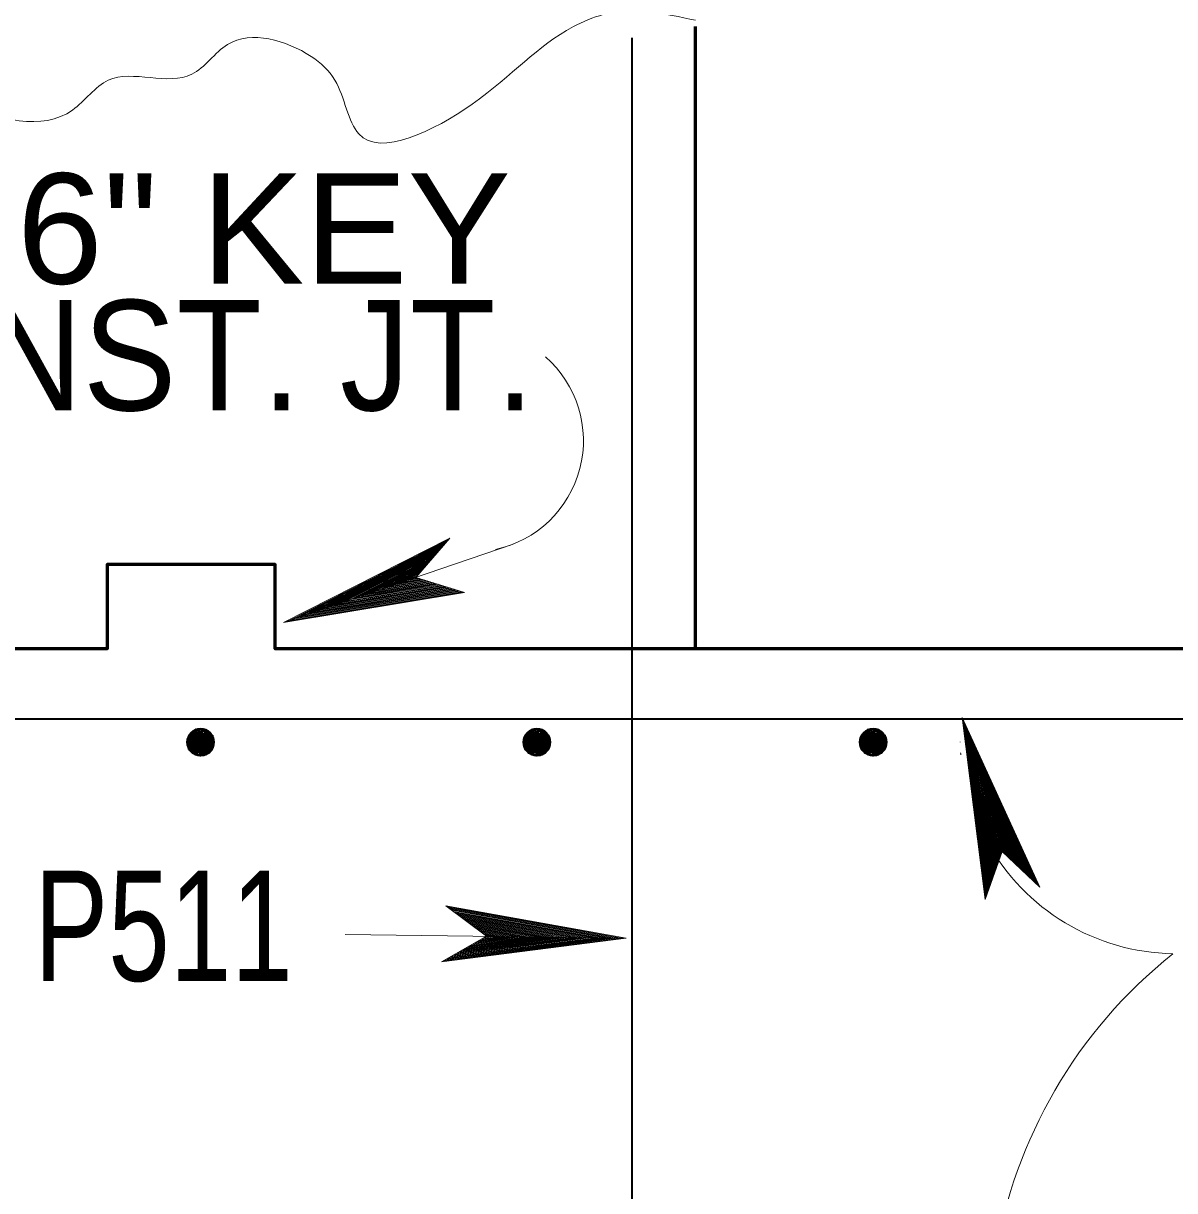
# Model space of a CAD drawing. Extents: x 144 to 252, y 360 to 425.
# Drawn here: x 193.312 to 196.735, y 371.132 to 374.602 of the extents above; entities that cross this region are included whole.
import ezdxf
from ezdxf.enums import TextEntityAlignment as Align

# ---------------------------------------------------------------- set-up
doc = ezdxf.new("R2010")
doc.units = 0
doc.header["$LTSCALE"] = 0.13
for name, color, linetype, lineweight in [('1', 7, 'Continuous', 40), ('14', 7, 'Continuous', 13), ('16', 7, 'Continuous', 13), ('3', 7, 'Continuous', 13), ('4', 7, 'Continuous', 35)]:
    doc.layers.add(name, color=color, linetype=linetype, lineweight=lineweight)

msp = doc.modelspace()

# ---------------------------------------------------------------- linework, layer by layer
at = {"layer": '1', "lineweight": 60}
msp.add_line((195.3108, 372.7427), (195.3108, 374.5924), dxfattribs=at)
at = {"layer": '1'}
for p, q in [((193.8113, 372.4882), (193.8088, 372.4432)), ((193.8138, 372.4882), (193.8113, 372.4432)), ((193.8113, 372.4882), (193.8713, 372.4782)), ((193.8113, 372.4857), (193.8713, 372.4757)), ((193.8113, 372.4832), (193.8713, 372.4707)), ((193.8113, 372.4807), (193.8713, 372.4682)), ((193.8138, 372.4932), (193.8713, 372.4832)), ((193.8163, 372.4882), (193.8138, 372.4432)), ((193.8188, 372.4882), (193.8163, 372.4432)), ((193.8213, 372.4882), (193.8188, 372.4432)), ((193.8263, 372.4882), (193.8238, 372.4432)), ((193.8288, 372.4882), (193.8263, 372.4432)), ((193.8313, 372.4882), (193.8288, 372.4432)), ((193.8338, 372.4882), (193.8313, 372.4432)), ((193.8363, 372.4882), (193.8338, 372.4432)), ((193.8388, 372.4882), (193.8363, 372.4432)), ((193.8413, 372.4882), (193.8388, 372.4432)), ((193.8463, 372.4857), (193.8413, 372.4407)), ((193.8513, 372.4857), (193.8463, 372.4407)), ((193.8538, 372.4857), (193.8513, 372.4407)), ((193.8538, 372.4857), (193.8513, 372.4407)), ((193.8563, 372.4857), (193.8538, 372.4407)), ((193.8588, 372.4857), (193.8563, 372.4407)), ((193.8613, 372.4857), (193.8588, 372.4407)), ((193.8638, 372.4857), (193.8613, 372.4407)), ((193.8663, 372.4857), (193.8638, 372.4407)), ((193.8688, 372.4857), (193.8663, 372.4407)), ((193.8738, 372.4857), (193.8713, 372.4407)), ((194.8113, 372.4882), (194.8088, 372.4432)), ((194.8138, 372.4882), (194.8113, 372.4432)), ((194.8113, 372.4882), (194.8713, 372.4782)), ((194.8113, 372.4857), (194.8713, 372.4757)), ((194.8113, 372.4832), (194.8713, 372.4707)), ((194.8113, 372.4807), (194.8713, 372.4682)), ((194.8138, 372.4932), (194.8713, 372.4832)), ((194.8163, 372.4882), (194.8138, 372.4432)), ((194.8188, 372.4882), (194.8163, 372.4432)), ((194.8213, 372.4882), (194.8188, 372.4432)), ((194.8263, 372.4882), (194.8238, 372.4432)), ((194.8288, 372.4882), (194.8263, 372.4432)), ((194.8313, 372.4882), (194.8288, 372.4432)), ((194.8338, 372.4882), (194.8313, 372.4432)), ((194.8363, 372.4882), (194.8338, 372.4432)), ((194.8388, 372.4882), (194.8363, 372.4432)), ((194.8413, 372.4882), (194.8388, 372.4432)), ((194.8463, 372.4857), (194.8413, 372.4407)), ((194.8513, 372.4857), (194.8463, 372.4407)), ((194.8538, 372.4857), (194.8513, 372.4407)), ((194.8538, 372.4857), (194.8513, 372.4407)), ((194.8563, 372.4857), (194.8538, 372.4407)), ((194.8588, 372.4857), (194.8563, 372.4407)), ((194.8613, 372.4857), (194.8588, 372.4407)), ((194.8638, 372.4857), (194.8613, 372.4407)), ((194.8663, 372.4857), (194.8638, 372.4407)), ((194.8688, 372.4857), (194.8663, 372.4407)), ((194.8738, 372.4857), (194.8713, 372.4407)), ((195.8113, 372.4882), (195.8088, 372.4432)), ((195.8138, 372.4882), (195.8113, 372.4432)), ((195.8113, 372.4882), (195.8713, 372.4782)), ((195.8113, 372.4857), (195.8713, 372.4757)), ((195.8113, 372.4832), (195.8713, 372.4707)), ((195.8113, 372.4807), (195.8713, 372.4682)), ((195.8138, 372.4932), (195.8713, 372.4832)), ((195.8163, 372.4882), (195.8138, 372.4432)), ((195.8188, 372.4882), (195.8163, 372.4432)), ((195.8213, 372.4882), (195.8188, 372.4432)), ((195.8263, 372.4882), (195.8238, 372.4432)), ((195.8288, 372.4882), (195.8263, 372.4432)), ((195.8313, 372.4882), (195.8288, 372.4432)), ((195.8338, 372.4882), (195.8313, 372.4432)), ((195.8363, 372.4882), (195.8338, 372.4432)), ((195.8388, 372.4882), (195.8363, 372.4432)), ((195.8413, 372.4882), (195.8388, 372.4432)), ((195.8463, 372.4857), (195.8413, 372.4407)), ((195.8513, 372.4857), (195.8463, 372.4407)), ((195.8538, 372.4857), (195.8513, 372.4407)), ((195.8538, 372.4857), (195.8513, 372.4407)), ((195.8563, 372.4857), (195.8538, 372.4407)), ((195.8588, 372.4857), (195.8563, 372.4407)), ((195.8613, 372.4857), (195.8588, 372.4407)), ((195.8638, 372.4857), (195.8613, 372.4407)), ((195.8663, 372.4857), (195.8638, 372.4407)), ((195.8688, 372.4857), (195.8663, 372.4407)), ((195.8738, 372.4857), (195.8713, 372.4407)), ((193.8038, 372.4457), (193.8638, 372.4357)), ((193.8063, 372.4607), (193.8663, 372.4482)), ((193.8063, 372.4532), (193.8663, 372.4432)), ((193.8063, 372.4507), (193.8638, 372.4407)), ((193.8063, 372.4482), (193.8638, 372.4382)), ((193.8088, 372.4732), (193.8688, 372.4632)), ((193.8088, 372.4707), (193.8688, 372.4582)), ((193.8088, 372.4682), (193.8663, 372.4557)), ((193.8088, 372.4657), (193.8663, 372.4532)), ((193.8113, 372.4757), (193.8688, 372.4657)), ((194.8038, 372.4457), (194.8638, 372.4357)), ((194.8063, 372.4607), (194.8663, 372.4482)), ((194.8063, 372.4532), (194.8663, 372.4432)), ((194.8063, 372.4507), (194.8638, 372.4407)), ((194.8063, 372.4482), (194.8638, 372.4382)), ((194.8088, 372.4732), (194.8688, 372.4632)), ((194.8088, 372.4707), (194.8688, 372.4582)), ((194.8088, 372.4682), (194.8663, 372.4557)), ((194.8088, 372.4657), (194.8663, 372.4532)), ((194.8113, 372.4757), (194.8688, 372.4657)), ((195.8038, 372.4457), (195.8638, 372.4357)), ((195.8063, 372.4607), (195.8663, 372.4482)), ((195.8063, 372.4532), (195.8663, 372.4432)), ((195.8063, 372.4507), (195.8638, 372.4407)), ((195.8063, 372.4482), (195.8638, 372.4382)), ((195.8088, 372.4732), (195.8688, 372.4632)), ((195.8088, 372.4707), (195.8688, 372.4582)), ((195.8088, 372.4682), (195.8663, 372.4557)), ((195.8088, 372.4657), (195.8663, 372.4532)), ((195.8113, 372.4757), (195.8688, 372.4657))]:
    msp.add_line(p, q, dxfattribs=at)
at = {"layer": '1', "lineweight": 60}
msp.add_lwpolyline([(188.8108, 369.7427), (198.8108, 369.7427), (198.8108, 372.7427), (194.0608, 372.7427), (194.0608, 372.9927), (193.5608, 372.9927), (193.5608, 372.7427), (188.8108, 372.7427)], close=True, dxfattribs=at)
at = {"layer": '1'}
for points in [[(193.7988, 372.4632), (193.8763, 372.4732), (193.8063, 372.4882), (193.8763, 372.4557), (193.8038, 372.4432), (193.8638, 372.4332), (193.8638, 372.4957), (193.8363, 372.4257), (193.8438, 372.5032), (193.8138, 372.4332), (193.8238, 372.5032), (193.8488, 372.4257), (193.8013, 372.4782), (193.8738, 372.4832), (193.8238, 372.4282), (193.8563, 372.5007), (193.8063, 372.4882), (193.8038, 372.4432), (193.8363, 372.4257), (193.8638, 372.4332), (193.8763, 372.4557), (193.8738, 372.4832), (193.8563, 372.5007), (193.8363, 372.4682), (193.8713, 372.4407), (193.8138, 372.4332), (193.8363, 372.4682), (193.8038, 372.4832), (193.8338, 372.5032), (193.8363, 372.4707), (193.8613, 372.4332), (193.8013, 372.4707), (193.8413, 372.4807), (193.8638, 372.4957)], [(194.7988, 372.4632), (194.8763, 372.4732), (194.8063, 372.4882), (194.8763, 372.4557), (194.8038, 372.4432), (194.8638, 372.4332), (194.8638, 372.4957), (194.8363, 372.4257), (194.8438, 372.5032), (194.8138, 372.4332), (194.8238, 372.5032), (194.8488, 372.4257), (194.8013, 372.4782), (194.8738, 372.4832), (194.8238, 372.4282), (194.8563, 372.5007), (194.8063, 372.4882), (194.8038, 372.4432), (194.8363, 372.4257), (194.8638, 372.4332), (194.8763, 372.4557), (194.8738, 372.4832), (194.8563, 372.5007), (194.8363, 372.4682), (194.8713, 372.4407), (194.8138, 372.4332), (194.8363, 372.4682), (194.8038, 372.4832), (194.8338, 372.5032), (194.8363, 372.4707), (194.8613, 372.4332), (194.8013, 372.4707), (194.8413, 372.4807), (194.8638, 372.4957)], [(195.7988, 372.4632), (195.8763, 372.4732), (195.8063, 372.4882), (195.8763, 372.4557), (195.8038, 372.4432), (195.8638, 372.4332), (195.8638, 372.4957), (195.8363, 372.4257), (195.8438, 372.5032), (195.8138, 372.4332), (195.8238, 372.5032), (195.8488, 372.4257), (195.8013, 372.4782), (195.8738, 372.4832), (195.8238, 372.4282), (195.8563, 372.5007), (195.8063, 372.4882), (195.8038, 372.4432), (195.8363, 372.4257), (195.8638, 372.4332), (195.8763, 372.4557), (195.8738, 372.4832), (195.8563, 372.5007), (195.8363, 372.4682), (195.8713, 372.4407), (195.8138, 372.4332), (195.8363, 372.4682), (195.8038, 372.4832), (195.8338, 372.5032), (195.8363, 372.4707), (195.8613, 372.4332), (195.8013, 372.4707), (195.8413, 372.4807), (195.8638, 372.4957)]]:
    msp.add_lwpolyline(points, dxfattribs=at)
for centre in [(193.8388, 372.4647), (194.8388, 372.4647), (195.8388, 372.4647)]:
    msp.add_circle(centre, 0.0396, dxfattribs=at)
at = {"layer": '1', "lineweight": 13}
msp.add_spline([(192.3108, 374.6112), (192.731, 374.5214), (193.1211, 374.3618), (193.458, 374.3442), (193.5644, 374.4328), (193.8127, 374.4505), (193.919, 374.5392), (194.1672, 374.5037), (194.2382, 374.4328), (194.3091, 374.2732), (194.646, 374.3618), (194.9474, 374.5924), (195.0361, 374.6278), (195.3108, 374.6112)], degree=3, dxfattribs=at)
at = {"layer": '14'}
for p, q in [((194.7683, 373.054), (194.0857, 372.8205)), ((194.2688, 371.8932), (195.1045, 371.8818))]:
    msp.add_line(p, q, dxfattribs=at)
at = {"layer": '14', "lineweight": 35}
msp.add_lwpolyline([(195.1211, 374.559), (195.1211, 370.059), (196.1211, 370.059)], dxfattribs=at)
at = {"layer": '14'}
for centre, radius, start, end in [((194.6466, 373.3614), 0.3306, 281.992, 48.8586), ((196.7414, 372.4801), 0.6442, 181.2716, 181.3902), ((196.7414, 372.4801), 0.6442, 184.1877, 184.6634), ((196.7414, 372.4801), 0.6442, 208.9264, 268.9954)]:
    msp.add_arc(centre, radius, start, end, dxfattribs=at)
at = {"layer": '16'}
msp.add_arc((197.6406, 370.696), 1.459, 128.6155, 212.1854, dxfattribs=at)
at = {"layer": '3'}
for p, q in [((194.5797, 373.0717), (194.0857, 372.8205)), ((194.4786, 372.9547), (194.5797, 373.0717)), ((194.5752, 373.0664), (194.0995, 372.8245)), ((194.5725, 373.0634), (194.1097, 372.828)), ((194.569, 373.0593), (194.1234, 372.8327)), ((194.5659, 373.0557), (194.1355, 372.8368)), ((194.5659, 373.0557), (194.1355, 372.8368)), ((194.5632, 373.0525), (194.1462, 372.8405)), ((194.5597, 373.0485), (194.1598, 372.8452)), ((194.5567, 373.0449), (194.1719, 372.8493)), ((194.5532, 373.0411), (194.1849, 372.8537)), ((194.5499, 373.0372), (194.198, 372.8582)), ((194.5468, 373.0335), (194.2106, 372.8625)), ((194.5433, 373.0295), (194.2237, 372.867)), ((194.5402, 373.0261), (194.2356, 372.8711)), ((194.5374, 373.0227), (194.2464, 372.8748)), ((194.5336, 373.0185), (194.2612, 372.8798)), ((194.5303, 373.0145), (194.2743, 372.8843)), ((194.5249, 373.0082), (194.2915, 372.8897)), ((194.5272, 373.0111), (194.2925, 372.8917)), ((194.5215, 373.0043), (194.3047, 372.8942)), ((194.5183, 373.0007), (194.3172, 372.8984)), ((194.5172, 372.9993), (194.3256, 372.9018)), ((194.5142, 372.996), (194.3369, 372.9058)), ((194.5109, 372.992), (194.35, 372.9102)), ((194.5071, 372.9878), (194.3648, 372.9153)), ((194.504, 372.9841), (194.3767, 372.9193)), ((194.5007, 372.9803), (194.3893, 372.9237)), ((194.4978, 372.977), (194.4007, 372.9275)), ((194.4943, 372.9729), (194.4143, 372.9323)), ((194.491, 372.9691), (194.4274, 372.9367)), ((194.4878, 372.9656), (194.4394, 372.9408)), ((194.4787, 372.9549), (194.0857, 372.8205)), ((194.2743, 372.8843), (194.5549, 372.9312)), ((194.2915, 372.8897), (194.5499, 372.9327)), ((194.3047, 372.8942), (194.545, 372.9342)), ((194.3172, 372.8984), (194.5405, 372.9357)), ((194.3256, 372.9018), (194.536, 372.937)), ((194.3369, 372.9058), (194.5318, 372.9383)), ((194.35, 372.9102), (194.527, 372.9398)), ((194.3648, 372.9153), (194.5215, 372.9414)), ((194.3767, 372.9193), (194.5172, 372.9428)), ((194.3893, 372.9237), (194.5125, 372.9443)), ((194.4007, 372.9275), (194.5083, 372.9456)), ((194.4143, 372.9323), (194.5032, 372.9471)), ((194.4274, 372.9367), (194.4983, 372.9485)), ((194.4394, 372.9408), (194.494, 372.9499)), ((194.452, 372.9451), (194.4893, 372.9513)), ((194.4839, 372.9609), (194.4613, 372.9494)), ((194.4819, 372.9586), (194.4627, 372.9487)), ((194.4627, 372.9487), (194.4853, 372.9526)), ((194.4724, 372.9521), (194.4818, 372.9537)), ((194.6232, 372.9101), (194.4786, 372.9547)), ((194.0857, 372.8205), (194.6232, 372.9101)), ((194.0995, 372.8245), (194.6194, 372.9112)), ((194.1097, 372.828), (194.6156, 372.9123)), ((194.1234, 372.8327), (194.6106, 372.914)), ((194.1355, 372.8368), (194.6062, 372.9153)), ((194.1462, 372.8405), (194.6022, 372.9165)), ((194.1598, 372.8452), (194.5972, 372.9182)), ((194.1719, 372.8493), (194.5927, 372.9195)), ((194.1849, 372.8537), (194.5879, 372.9209)), ((194.198, 372.8582), (194.5831, 372.9225)), ((194.2106, 372.8625), (194.5785, 372.9239)), ((194.2237, 372.867), (194.5737, 372.9254)), ((194.2356, 372.8711), (194.5692, 372.9267)), ((194.2464, 372.8748), (194.5652, 372.928)), ((194.2612, 372.8798), (194.5597, 372.9297)), ((196.1035, 372.538), (196.1715, 371.9972)), ((196.2221, 372.1399), (196.1035, 372.538)), ((196.3346, 372.0342), (196.1035, 372.538)), ((196.1071, 372.524), (196.1727, 372.001)), ((196.3296, 372.039), (196.1071, 372.524)), ((196.1101, 372.5136), (196.174, 372.0048)), ((196.3267, 372.0418), (196.1101, 372.5136)), ((196.1142, 372.4998), (196.1758, 372.0098)), ((196.3227, 372.0454), (196.1142, 372.4998)), ((196.1178, 372.4877), (196.1773, 372.0142)), ((196.3192, 372.0487), (196.1178, 372.4877)), ((196.3192, 372.0487), (196.1178, 372.4877)), ((196.1211, 372.4767), (196.1787, 372.018)), ((196.3162, 372.0516), (196.1211, 372.4767)), ((196.1252, 372.4629), (196.1806, 372.023)), ((196.3123, 372.0552), (196.1252, 372.4629)), ((196.1289, 372.4507), (196.1822, 372.0273)), ((196.3088, 372.0584), (196.1289, 372.4507)), ((196.1327, 372.4376), (196.1838, 372.0321)), ((196.3052, 372.062), (196.1327, 372.4376)), ((196.1368, 372.4242), (196.1854, 372.0368)), ((196.3014, 372.0654), (196.1368, 372.4242)), ((196.1406, 372.4115), (196.187, 372.0415)), ((196.2979, 372.0687), (196.1406, 372.4115)), ((196.1445, 372.3982), (196.1887, 372.0462)), ((196.2939, 372.0723), (196.1445, 372.3982)), ((196.1481, 372.3862), (196.1902, 372.0506)), ((196.2907, 372.0756), (196.1481, 372.3862)), ((196.1513, 372.3752), (196.1917, 372.0546)), ((196.2875, 372.0785), (196.1513, 372.3752)), ((196.1558, 372.3602), (196.1935, 372.0598)), ((196.2833, 372.0824), (196.1558, 372.3602)), ((196.1598, 372.3469), (196.1952, 372.0647)), ((196.2795, 372.086), (196.1598, 372.3469)), ((196.1644, 372.3295), (196.1969, 372.0696)), ((196.2734, 372.0917), (196.1644, 372.3295)), ((196.2763, 372.0891), (196.1664, 372.3284)), ((196.1683, 372.3162), (196.1987, 372.0745)), ((196.2697, 372.0952), (196.1683, 372.3162)), ((196.1721, 372.3036), (196.2003, 372.0789)), ((196.2662, 372.0984), (196.1721, 372.3036)), ((196.1752, 372.295), (196.2018, 372.0832)), ((196.2648, 372.0997), (196.1752, 372.295)), ((196.1786, 372.2835), (196.2033, 372.0875)), ((196.2616, 372.1028), (196.1786, 372.2835)), ((196.1826, 372.2702), (196.2051, 372.0922)), ((196.2577, 372.1062), (196.1826, 372.2702)), ((196.1871, 372.2553), (196.2068, 372.0977)), ((196.2537, 372.1103), (196.1871, 372.2553)), ((196.1907, 372.2432), (196.2084, 372.102)), ((196.2502, 372.1134), (196.1907, 372.2432)), ((196.1944, 372.2304), (196.21, 372.1065)), ((196.2466, 372.1167), (196.1944, 372.2304)), ((196.1978, 372.2191), (196.2115, 372.1107)), ((196.2433, 372.1198), (196.1978, 372.2191)), ((196.2019, 372.2051), (196.2132, 372.1157)), ((196.2394, 372.1236), (196.2019, 372.2051)), ((196.2058, 372.1918), (196.2149, 372.1205)), ((196.2357, 372.1271), (196.2058, 372.1918)), ((196.2095, 372.1797), (196.2164, 372.1248)), ((196.2323, 372.1302), (196.2095, 372.1797)), ((196.1715, 371.9972), (196.2219, 372.1401)), ((196.2132, 372.167), (196.2181, 372.1293)), ((196.2166, 372.1561), (196.2195, 372.1333)), ((196.2256, 372.1365), (196.2166, 372.1561)), ((196.2278, 372.1345), (196.2173, 372.1575)), ((196.2195, 372.1463), (196.2207, 372.1369)), ((196.2219, 372.1401), (196.3346, 372.0342)), ((195.1045, 371.8818), (194.5681, 371.9784)), ((194.5681, 371.9784), (194.6893, 371.8877)), ((195.0901, 371.8827), (194.5713, 371.9761)), ((195.0793, 371.8828), (194.5745, 371.9737)), ((195.0648, 371.8831), (194.5787, 371.9704)), ((195.0521, 371.8832), (194.5824, 371.9677)), ((195.0408, 371.8833), (194.5857, 371.9652)), ((195.0263, 371.8836), (194.59, 371.962)), ((195.0136, 371.8837), (194.5937, 371.9592)), ((194.9998, 371.8839), (194.5977, 371.9563)), ((194.986, 371.8841), (194.6017, 371.9532)), ((194.9727, 371.8843), (194.6057, 371.9503)), ((194.9588, 371.8845), (194.6097, 371.9472)), ((194.9462, 371.8847), (194.6134, 371.9446)), ((194.9348, 371.8848), (194.6167, 371.942)), ((194.9192, 371.885), (194.6213, 371.9386)), ((194.9053, 371.8852), (194.6253, 371.9356)), ((194.8873, 371.886), (194.6296, 371.9324)), ((194.8734, 371.8862), (194.6337, 371.9293)), ((194.8602, 371.8863), (194.6375, 371.9265)), ((194.8512, 371.886), (194.6412, 371.9237)), ((194.8392, 371.8861), (194.6447, 371.921)), ((194.8253, 371.8863), (194.6488, 371.918)), ((194.8097, 371.8865), (194.6534, 371.9147)), ((194.7971, 371.8867), (194.657, 371.9118)), ((194.7838, 371.8869), (194.6609, 371.909)), ((194.7718, 371.8871), (194.6645, 371.9062)), ((194.7573, 371.8872), (194.6687, 371.9032)), ((194.7436, 371.8874), (194.6728, 371.9002)), ((194.7309, 371.8876), (194.6764, 371.8973)), ((194.7177, 371.8877), (194.6803, 371.8945)), ((194.7062, 371.8879), (194.6837, 371.892)), ((194.6961, 371.8881), (194.6867, 371.8897)), ((194.6893, 371.8877), (194.5547, 371.8116)), ((194.5547, 371.8116), (195.1045, 371.8818)), ((194.5607, 371.815), (195.0901, 371.8827)), ((194.5643, 371.8169), (195.0793, 371.8828)), ((194.5689, 371.8196), (195.0648, 371.8831)), ((194.5731, 371.8219), (195.0521, 371.8832)), ((194.5731, 371.8219), (195.0521, 371.8832)), ((194.5768, 371.824), (195.0408, 371.8833)), ((194.5813, 371.8267), (195.0263, 371.8836)), ((194.5855, 371.829), (195.0136, 371.8837)), ((194.5899, 371.8314), (194.9998, 371.8839)), ((194.5944, 371.834), (194.986, 371.8841)), ((194.5987, 371.8364), (194.9727, 371.8843)), ((194.6032, 371.839), (194.9588, 371.8845)), ((194.6072, 371.8412), (194.9462, 371.8847)), ((194.611, 371.8434), (194.9348, 371.8848)), ((194.6161, 371.8462), (194.9192, 371.885)), ((194.6205, 371.8487), (194.9053, 371.8852)), ((194.6245, 371.851), (194.8858, 371.8844)), ((194.6277, 371.8528), (194.8873, 371.886)), ((194.6322, 371.8553), (194.8734, 371.8862)), ((194.6365, 371.8578), (194.8602, 371.8863)), ((194.638, 371.8586), (194.8512, 371.886)), ((194.6419, 371.8608), (194.8392, 371.8861)), ((194.6463, 371.8634), (194.8253, 371.8863)), ((194.6514, 371.8662), (194.8097, 371.8865)), ((194.6555, 371.8686), (194.7971, 371.8867)), ((194.6598, 371.871), (194.7838, 371.8869)), ((194.6637, 371.8732), (194.7718, 371.8871)), ((194.6684, 371.8757), (194.7573, 371.8872)), ((194.6728, 371.8783), (194.7436, 371.8874)), ((194.6769, 371.8806), (194.7309, 371.8876)), ((194.6822, 371.8836), (194.7073, 371.8868)), ((194.6849, 371.8852), (194.7062, 371.8879)), ((194.6891, 371.8875), (195.1045, 371.8818))]:
    msp.add_line(p, q, dxfattribs=at)
at = {"layer": '4'}
msp.add_line((189.0608, 372.5343), (198.6356, 372.5343), dxfattribs=at)

# ---------------------------------------------------------------- texts
at = {"layer": '14'}
for s, width, p in [('3"X6" KEY', 1.05, (192.5652, 373.8279)), ('CONST. JT.', 0.95, (192.5626, 373.4513))]:
    msp.add_text(s, height=0.3281, dxfattribs=dict(at, width=width)).set_placement(p)
at = {"layer": '14', "width": 0.75}
msp.add_text('P511', height=0.3281, dxfattribs=at).set_placement((193.7288, 371.7552), align=Align.CENTER)

doc.saveas('drawing.dxf')
